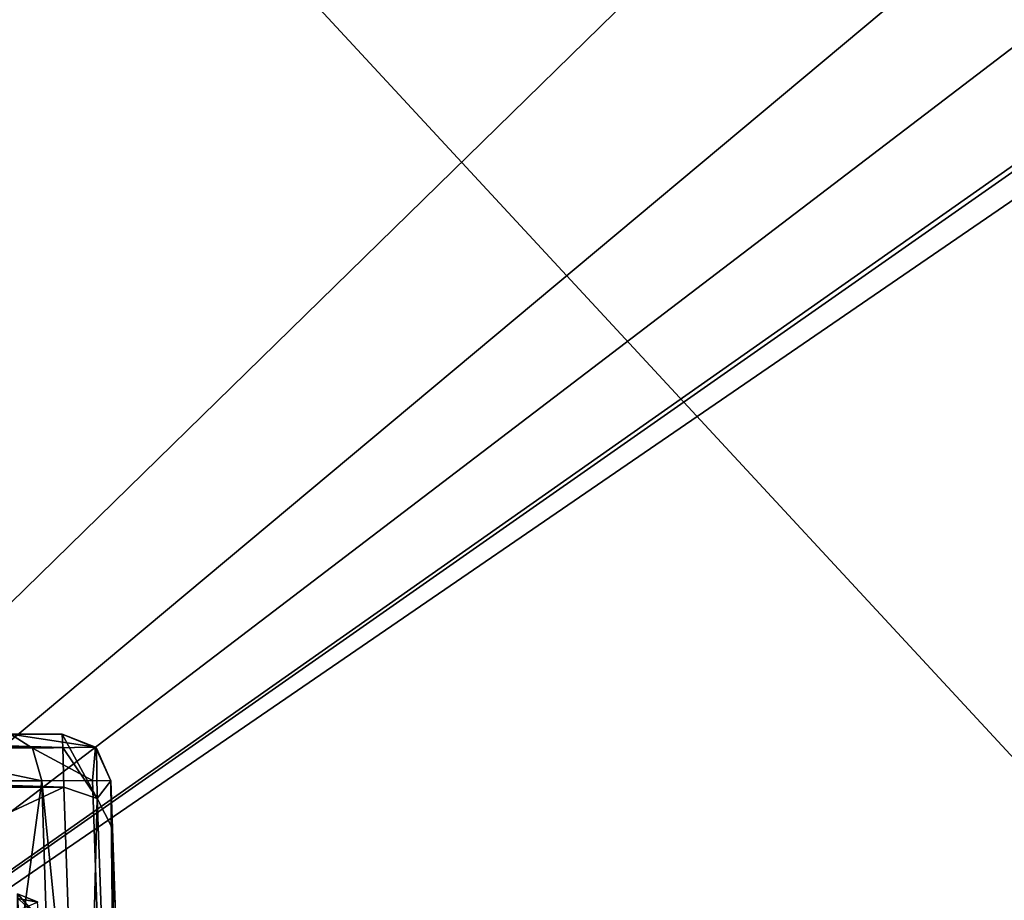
# Model space of a CAD drawing. Header units: inches. Extents: x -9.7 to 9.7, y -2.4 to 4.3.
# Tile 656 of 656: x -0.978 to 0.038, y 0.843 to 1.752. Entities that reach past the tile are written whole.
import ezdxf

# ---------------------------------------------------------------- set-up
doc = ezdxf.new("R2010")
doc.units = ezdxf.units.IN
doc.header["$LTSCALE"] = 101.851852
doc.header["$MEASUREMENT"] = 0
for name, color, linetype in [('11969', 7, 'CONTINUOUS'), ('12268', 7, 'CONTINUOUS'), ('12269', 7, 'CONTINUOUS'), ('12270', 7, 'CONTINUOUS'), ('1414', 7, 'CONTINUOUS'), ('1415', 7, 'CONTINUOUS'), ('1416', 7, 'CONTINUOUS'), ('705', 7, 'CONTINUOUS'), ('9728', 7, 'CONTINUOUS'), ('9729', 7, 'CONTINUOUS'), ('9747', 7, 'CONTINUOUS'), ('9748', 7, 'CONTINUOUS'), ('9749', 7, 'CONTINUOUS'), ('9754', 7, 'CONTINUOUS'), ('9757', 7, 'CONTINUOUS'), ('9863', 7, 'CONTINUOUS')]:
    doc.layers.add(name, color=color, linetype=linetype)

msp = doc.modelspace()

# ---------------------------------------------------------------- linework, layer by layer
at = {"layer": '11969', "linetype": 'CONTINUOUS'}
for points in [[(-1.5974, -0.3256, 9.7167), (1.2674, -0.3256, 9.7167), (-1.5974, 2.7656, 9.7167), (-1.5974, -0.3256, 9.7167)], [(1.2674, -0.3256, 9.7167), (1.2674, 2.7656, 9.7167), (-1.5974, 2.7656, 9.7167), (1.2674, -0.3256, 9.7167)]]:
    msp.add_3dface(points, dxfattribs=at)
at = {"layer": '12268', "linetype": 'CONTINUOUS'}
for points in [[(-0.932, 0.9603, 3.4949), (-2.1773, 0.3788, 4.6343), (-2.1976, 0.9603, 3.4949), (-0.932, 0.9603, 3.4949)], [(-0.9117, 0.3788, 4.6343), (-2.1773, 0.3788, 4.6343), (-0.932, 0.9603, 3.4949), (-0.9117, 0.3788, 4.6343)]]:
    msp.add_3dface(points, dxfattribs=at)
at = {"layer": '12269', "linetype": 'CONTINUOUS'}
for points in [[(-0.9337, 1.015, 3.2676), (-0.8977, 0.9485, 3.4882), (-0.9333, 1.0011, 3.3845), (-0.9337, 1.015, 3.2676)], [(-0.8977, 0.9485, 3.4882), (-0.9337, 1.015, 3.2676), (-0.8985, 1.0005, 3.2676), (-0.8977, 0.9485, 3.4882)], [(-0.8977, 0.9485, 3.4882), (-0.932, 0.9603, 3.4949), (-0.9333, 1.0011, 3.3845), (-0.8977, 0.9485, 3.4882)], [(-0.8838, 0.9667, 3.2676), (-0.8977, 0.9485, 3.4882), (-0.8985, 1.0005, 3.2676), (-0.8838, 0.9667, 3.2676)], [(-0.882, 0.9176, 3.4721), (-0.8977, 0.9485, 3.4882), (-0.8838, 0.9667, 3.2676), (-0.882, 0.9176, 3.4721)], [(-0.882, 0.9176, 3.4721), (-0.8838, 0.9667, 3.2676), (-0.8833, 0.9543, 3.3728), (-0.882, 0.9176, 3.4721)]]:
    msp.add_3dface(points, dxfattribs=at)
at = {"layer": '12270', "linetype": 'CONTINUOUS'}
for points in [[(-0.9337, 1.015, 2.7524), (-0.8995, 1.0014, 2.7524), (-0.9337, 1.015, 3.2676), (-0.9337, 1.015, 2.7524)], [(-0.9337, 1.015, 3.2676), (-0.8995, 1.0014, 2.7524), (-0.8985, 1.0005, 3.2676), (-0.9337, 1.015, 3.2676)], [(-0.8995, 1.0014, 2.7524), (-0.8838, 0.9667, 2.7524), (-0.8985, 1.0005, 3.2676), (-0.8995, 1.0014, 2.7524)], [(-0.8838, 0.9667, 2.7524), (-0.8838, 0.9667, 3.2676), (-0.8985, 1.0005, 3.2676), (-0.8838, 0.9667, 2.7524)]]:
    msp.add_3dface(points, dxfattribs=at)
at = {"layer": '1414', "linetype": 'CONTINUOUS'}
for points in [[(-0.9798, 0.85, 3.269), (-0.9588, 0.8415, 3.269), (-0.9798, 0.8452, 3.2528), (-0.9798, 0.85, 3.269)], [(-0.9588, 0.8415, 3.269), (-0.9798, 0.8327, 3.2418), (-0.9798, 0.8452, 3.2528), (-0.9588, 0.8415, 3.269)]]:
    msp.add_3dface(points, dxfattribs=at)
at = {"layer": '1415', "linetype": 'CONTINUOUS'}
for points in [[(-0.9588, 0.8415, 3.269), (-0.9798, 0.85, 3.269), (-0.9592, 0.8418, 3.4926), (-0.9588, 0.8415, 3.269)], [(-0.9592, 0.8418, 3.4926), (-0.9798, 0.85, 3.269), (-0.9798, 0.85, 3.4926), (-0.9592, 0.8418, 3.4926)]]:
    msp.add_3dface(points, dxfattribs=at)
at = {"layer": '1416', "linetype": 'CONTINUOUS'}
for points in [[(-0.9592, 0.8418, 3.4926), (-0.9798, 0.85, 3.4926), (-0.9581, 0.825, 3.5581), (-0.9592, 0.8418, 3.4926)], [(-0.9581, 0.825, 3.5581), (-0.9798, 0.85, 3.4926), (-0.9797, 0.8456, 3.5286), (-0.9581, 0.825, 3.5581)], [(-0.9794, 0.8328, 3.5624), (-0.9581, 0.825, 3.5581), (-0.9797, 0.8456, 3.5286), (-0.9794, 0.8328, 3.5624)]]:
    msp.add_3dface(points, dxfattribs=at)
at = {"layer": '705', "linetype": 'CONTINUOUS'}
for points in [[(-1.1606, 0.9667, 2.3306), (-1.0971, -0.081, 2.3736), (-0.9549, 0.9667, 2.5995), (-1.1606, 0.9667, 2.3306)], [(-0.9549, 0.9667, 2.5995), (-1.0971, -0.081, 2.3736), (-0.942, 0.5679, 2.5921), (-0.9549, 0.9667, 2.5995)]]:
    msp.add_3dface(points, dxfattribs=at)
at = {"layer": '9728', "linetype": 'CONTINUOUS'}
for points in [[(-0.8977, 0.9485, 3.4882), (-0.9117, 0.3788, 4.6343), (-0.932, 0.9603, 3.4949), (-0.8977, 0.9485, 3.4882)], [(-0.8769, 0.3665, 4.6274), (-0.9117, 0.3788, 4.6343), (-0.8977, 0.9485, 3.4882), (-0.8769, 0.3665, 4.6274)], [(-0.882, 0.9176, 3.4721), (-0.8769, 0.3665, 4.6274), (-0.8977, 0.9485, 3.4882), (-0.882, 0.9176, 3.4721)], [(-0.8617, 0.336, 4.6115), (-0.8769, 0.3665, 4.6274), (-0.882, 0.9176, 3.4721), (-0.8617, 0.336, 4.6115)]]:
    msp.add_3dface(points, dxfattribs=at)
at = {"layer": '9729', "linetype": 'CONTINUOUS'}
for points in [[(-0.8838, 0.9667, 2.7524), (-0.8559, 0.1689, 2.7393), (-0.8559, 0.1689, 4.6174), (-0.8838, 0.9667, 2.7524)], [(-0.8838, 0.9667, 3.2676), (-0.8838, 0.9667, 2.7524), (-0.8559, 0.1689, 4.6174), (-0.8838, 0.9667, 3.2676)], [(-0.8833, 0.9543, 3.3728), (-0.8838, 0.9667, 3.2676), (-0.8559, 0.1689, 4.6174), (-0.8833, 0.9543, 3.3728)], [(-0.882, 0.9176, 3.4721), (-0.8833, 0.9543, 3.3728), (-0.8559, 0.1689, 4.6174), (-0.882, 0.9176, 3.4721)], [(-0.8617, 0.336, 4.6115), (-0.882, 0.9176, 3.4721), (-0.8559, 0.1689, 4.6174), (-0.8617, 0.336, 4.6115)]]:
    msp.add_3dface(points, dxfattribs=at)
at = {"layer": '9747', "linetype": 'CONTINUOUS'}
for points in [[(-0.9549, 0.9667, 2.5995), (-0.8751, 0.1682, 2.6537), (-0.9024, 0.9669, 2.6681), (-0.9549, 0.9667, 2.5995)], [(-0.9549, 0.9667, 2.5995), (-0.942, 0.5679, 2.5921), (-0.8751, 0.1682, 2.6537), (-0.9549, 0.9667, 2.5995)], [(-0.8751, 0.1682, 2.6537), (-0.8838, 0.9667, 2.7524), (-0.9024, 0.9669, 2.6681), (-0.8751, 0.1682, 2.6537)], [(-0.8559, 0.1689, 2.7393), (-0.8838, 0.9667, 2.7524), (-0.8751, 0.1682, 2.6537), (-0.8559, 0.1689, 2.7393)]]:
    msp.add_3dface(points, dxfattribs=at)
at = {"layer": '9748', "linetype": 'CONTINUOUS'}
for points in [[(-0.9871, 1.015, 2.6377), (-0.9644, 1.0005, 2.6108), (-0.8995, 1.0014, 2.7524), (-0.9871, 1.015, 2.6377)], [(-0.9477, 1.015, 2.6891), (-0.9871, 1.015, 2.6377), (-0.9337, 1.015, 2.7524), (-0.9477, 1.015, 2.6891)], [(-0.9337, 1.015, 2.7524), (-0.9871, 1.015, 2.6377), (-0.8995, 1.0014, 2.7524), (-0.9337, 1.015, 2.7524)], [(-0.9644, 1.0005, 2.6108), (-0.9024, 0.9669, 2.6681), (-0.8995, 1.0014, 2.7524), (-0.9644, 1.0005, 2.6108)], [(-0.9549, 0.9667, 2.5995), (-0.9024, 0.9669, 2.6681), (-0.9644, 1.0005, 2.6108), (-0.9549, 0.9667, 2.5995)], [(-0.9024, 0.9669, 2.6681), (-0.8838, 0.9667, 2.7524), (-0.8995, 1.0014, 2.7524), (-0.9024, 0.9669, 2.6681)]]:
    msp.add_3dface(points, dxfattribs=at)
at = {"layer": '9749', "linetype": 'CONTINUOUS'}
for points in [[(-0.9644, 1.0005, 2.6108), (-0.9871, 1.015, 2.6377), (-1.2059, 1.015, 2.3517), (-0.9644, 1.0005, 2.6108)], [(-1.1181, 1.001, 2.4382), (-0.9644, 1.0005, 2.6108), (-1.2059, 1.015, 2.3517), (-1.1181, 1.001, 2.4382)], [(-1.1606, 0.9667, 2.3306), (-0.9549, 0.9667, 2.5995), (-1.1181, 1.001, 2.4382), (-1.1606, 0.9667, 2.3306)], [(-0.9549, 0.9667, 2.5995), (-0.9644, 1.0005, 2.6108), (-1.1181, 1.001, 2.4382), (-0.9549, 0.9667, 2.5995)]]:
    msp.add_3dface(points, dxfattribs=at)
at = {"layer": '9754', "linetype": 'CONTINUOUS'}
for points in [[(-0.9477, 1.015, 2.6891), (-1.5387, 1.015, 2.7119), (-0.9871, 1.015, 2.6377), (-0.9477, 1.015, 2.6891)], [(-0.9477, 1.015, 2.6891), (-0.9337, 1.015, 2.7524), (-1.5387, 1.015, 2.7119), (-0.9477, 1.015, 2.6891)], [(-1.5387, 1.015, 2.7119), (-0.9337, 1.015, 2.7524), (-1.3245, 1.015, 2.7682), (-1.5387, 1.015, 2.7119)], [(-1.3862, 1.015, 3.2676), (-1.2476, 1.015, 3.1443), (-0.9337, 1.015, 3.2676), (-1.3862, 1.015, 3.2676)], [(-1.3245, 1.015, 2.7682), (-0.9337, 1.015, 2.7524), (-0.9337, 1.015, 3.2676), (-1.3245, 1.015, 2.7682)], [(-1.2117, 1.015, 2.9624), (-1.3245, 1.015, 2.7682), (-0.9337, 1.015, 3.2676), (-1.2117, 1.015, 2.9624)], [(-1.2476, 1.015, 3.1443), (-1.2117, 1.015, 2.9624), (-0.9337, 1.015, 3.2676), (-1.2476, 1.015, 3.1443)]]:
    msp.add_3dface(points, dxfattribs=at)
at = {"layer": '9757', "linetype": 'CONTINUOUS'}
for points in [[(-2.1993, 1.0011, 3.3845), (-1.5, 1.0143, 3.2933), (-0.9333, 1.0011, 3.3845), (-2.1993, 1.0011, 3.3845)], [(-1.5, 1.0143, 3.2933), (-1.442, 1.0146, 3.2868), (-0.9333, 1.0011, 3.3845), (-1.5, 1.0143, 3.2933)], [(-1.442, 1.0146, 3.2868), (-1.3862, 1.015, 3.2676), (-0.9333, 1.0011, 3.3845), (-1.442, 1.0146, 3.2868)], [(-1.3862, 1.015, 3.2676), (-0.9337, 1.015, 3.2676), (-0.9333, 1.0011, 3.3845), (-1.3862, 1.015, 3.2676)], [(-2.1993, 1.0011, 3.3845), (-0.932, 0.9603, 3.4949), (-2.1976, 0.9603, 3.4949), (-2.1993, 1.0011, 3.3845)], [(-0.932, 0.9603, 3.4949), (-2.1993, 1.0011, 3.3845), (-0.9333, 1.0011, 3.3845), (-0.932, 0.9603, 3.4949)]]:
    msp.add_3dface(points, dxfattribs=at)
at = {"layer": '9863', "linetype": 'CONTINUOUS'}
for points in [[(-1.992, 0.1689, -4.2669), (-1.1427, 2.7881, -4.3583), (1.1278, 3.2167, -4.3733), (-1.992, 0.1689, -4.2669)], [(1.1427, 2.7881, -4.3583), (-1.992, 0.1689, -4.2669), (1.1278, 3.2167, -4.3733), (1.1427, 2.7881, -4.3583)], [(1.219, 2.617, -4.3524), (-1.992, 0.1689, -4.2669), (1.1427, 2.7881, -4.3583), (1.219, 2.617, -4.3524)], [(1.992, 0.1689, -4.2669), (-1.992, 0.1689, -4.2669), (1.5811, 2.617, -4.3524), (1.992, 0.1689, -4.2669)], [(1.5811, 2.617, -4.3524), (-1.992, 0.1689, -4.2669), (1.4075, 2.5467, -4.3499), (1.5811, 2.617, -4.3524)], [(1.3925, 2.5467, -4.3499), (-1.992, 0.1689, -4.2669), (1.219, 2.617, -4.3524), (1.3925, 2.5467, -4.3499)], [(1.4075, 2.5467, -4.3499), (-1.992, 0.1689, -4.2669), (1.3925, 2.5467, -4.3499), (1.4075, 2.5467, -4.3499)]]:
    msp.add_3dface(points, dxfattribs=at)

doc.saveas('drawing.dxf')
